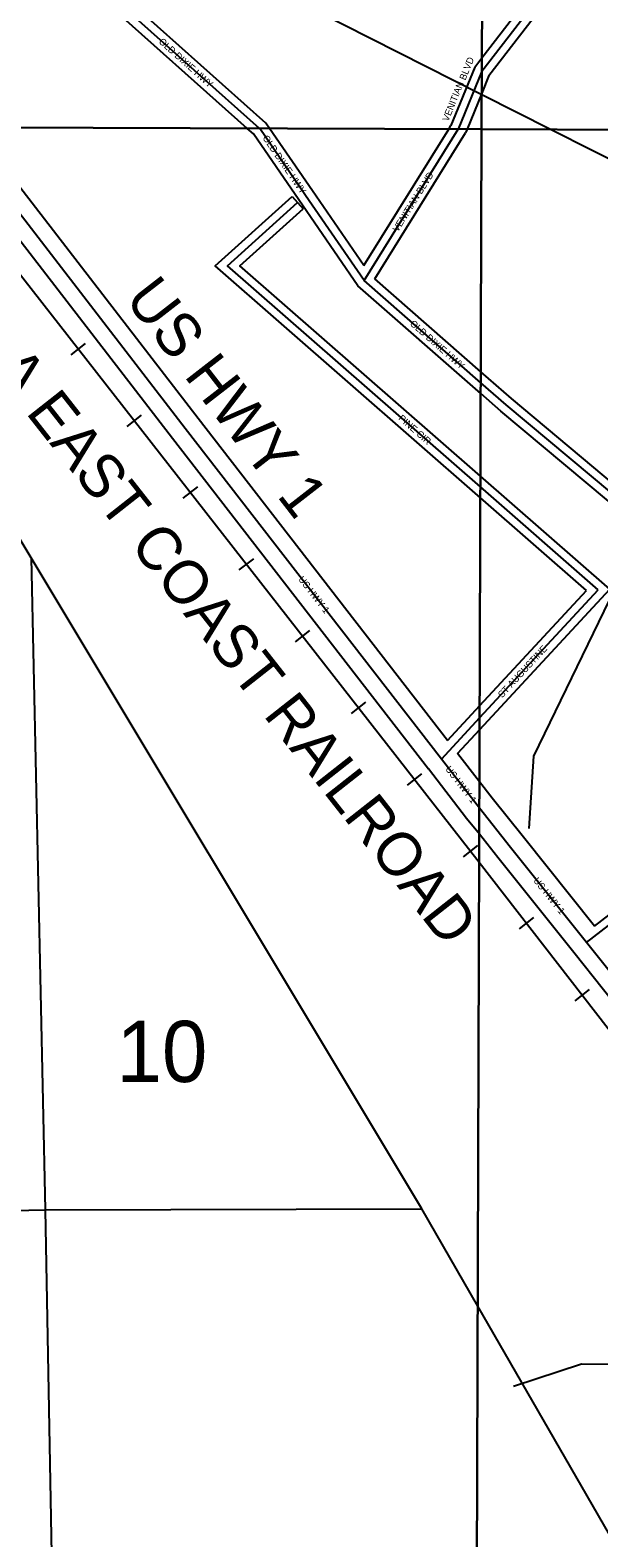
# Model space of a CAD drawing. Extents: x 418523 to 616617, y 1878279 to 2196743.
# Drawn here: x 535867 to 537960, y 2055033 to 2060576 of the extents above; entities that cross this region are included whole.
import ezdxf

# ---------------------------------------------------------------- set-up
doc = ezdxf.new("R2010")
doc.units = 0
for name, color, linetype in [('Level 1', 7, 'Continuous'), ('Level 13', 7, 'Continuous'), ('Level 14', 7, 'Continuous'), ('Level 19', 7, 'Continuous'), ('Level 2', 7, 'Continuous'), ('Level 31', 7, 'Continuous'), ('Level 32', 7, 'Continuous'), ('Level 34', 7, 'Continuous'), ('Level 37', 7, 'Continuous'), ('Level 5', 7, 'Continuous'), ('Level 51', 7, 'Continuous'), ('Level 63', 7, 'Continuous')]:
    doc.layers.add(name, color=color, linetype=linetype)

msp = doc.modelspace()

# ---------------------------------------------------------------- linework, layer by layer
at = {"layer": 'Level 1'}
for p, q in [((533673.732, 2062290.806), (537529.119, 2060340.281)), ((537529.117, 2060340.281), (537784.075, 2060211.292)), ((537308.887, 2056242.113), (534917.091, 2060221.93)), ((537784.075, 2060211.292), (540910.065, 2058629.787)), ((535870.266, 2058635.899), (535922.247, 2056238.605)), ((535922.247, 2056238.605), (537308.887, 2056242.113)), ((537514.643, 2055885.276), (537308.887, 2056242.113)), ((530543.47, 2056157.758), (535922.247, 2056238.605)), ((535922.247, 2056238.605), (536022.352, 2050834.012)), ((547840.947, 2037976.687), (537514.643, 2055885.276))]:
    msp.add_line(p, q, dxfattribs=at)
at = {"layer": 'Level 13'}
for p, q in [((537635.343, 2057571.758), (537520.59, 2057715.4)), ((537914.7, 2057222.453), (537635.343, 2057571.758)), ((538471.52, 2056520.584), (537914.7, 2057222.453))]:
    msp.add_line(p, q, dxfattribs=at)
for points in [[(537380.288, 2057896.62), (536438.028, 2059111.821), (535583.476, 2060218.383)], [(537520.59, 2057715.4), (537520.575, 2057715.417), (537380.288, 2057896.62)]]:
    msp.add_lwpolyline(points, dxfattribs=at)
at = {"layer": 'Level 14'}
for p, q in [((537520.906, 2057813.002), (537440.269, 2057917.158)), ((537588.464, 2057534.307), (537520.278, 2057619.66)), ((537943.53, 2057282.471), (537682.202, 2057609.233)), ((537867.84, 2057184.977), (537588.484, 2057534.282)), ((538424.111, 2056483.803), (537867.695, 2057185.161))]:
    msp.add_line(p, q, dxfattribs=at)
for points in [[(537332.87, 2057859.853), (536390.575, 2059075.1), (535535.988, 2060181.709)], [(537403.016, 2057965.226), (536485.481, 2059148.541), (535658.73, 2060219.106)], [(537520.278, 2057619.66), (537473.411, 2057678.325), (537332.844, 2057859.888)], [(537682.221, 2057609.208), (537567.739, 2057752.511), (537520.906, 2057813.002)]]:
    msp.add_lwpolyline(points, dxfattribs=at)
at = {"layer": 'Level 31'}
for p, q in [((537529.393, 2060425.096), (537958.549, 2060982.296)), ((537529.394, 2060425.095), (537442.618, 2060212.314)), ((537529.394, 2060425.095), (537529.395, 2060425.096)), ((536711.991, 2060214.659), (536711.5, 2060215.097)), ((536880.862, 2059968.991), (536711.991, 2060214.659)), ((537096.05, 2059656.257), (537442.598, 2060212.267)), ((537442.617, 2060212.314), (537442.598, 2060212.267)), ((537096.05, 2059656.257), (536880.862, 2059968.991)), ((537525.673, 2059280.119), (537096.05, 2059656.257)), ((537957.526, 2058518.797), (537524.428, 2058896.913)), ((537521.673, 2058049.011), (537957.526, 2058518.797)), ((537380.288, 2057896.62), (537521.673, 2058049.011))]:
    msp.add_line(p, q, dxfattribs=at)
for points in [[(536711.501, 2060215.097), (536152.693, 2060713.275), (536018.199, 2060918.102)], [(537524.428, 2058896.913), (536593.209, 2059709.911), (536851.334, 2059942.176)], [(538089.515, 2058805.303), (537618.473, 2059198.871), (537525.673, 2059280.119)], [(537914.7, 2057222.453), (538173.676, 2057421.631), (538198.875, 2057480.1), (538208.05, 2057771.733), (538325.17, 2057963.008)]]:
    msp.add_lwpolyline(points, dxfattribs=at)
at = {"layer": 'Level 32'}
for p, q in [((537529.554, 2060474.47), (537916.867, 2060977.343)), ((537555.639, 2060410.005), (537980.688, 2060961.873)), ((537503.149, 2060440.183), (537529.556, 2060474.47)), ((537503.149, 2060440.183), (537415.786, 2060225.965)), ((537555.639, 2060410.005), (537529.132, 2060345.009)), ((537529.134, 2060345.009), (537474.969, 2060212.191)), ((536748.192, 2060214.958), (536734.663, 2060234.64)), ((536689.323, 2060194.676), (536666.224, 2060215.27)), ((536856.139, 2059951.996), (536689.322, 2060194.676)), ((536905.585, 2059985.985), (536748.191, 2060214.958)), ((537094.81, 2059710.983), (537407.361, 2060212.448)), ((537135, 2059662.029), (537469.412, 2060198.569)), ((537407.362, 2060212.448), (537415.786, 2060225.964)), ((537474.968, 2060212.191), (537469.412, 2060198.568)), ((536831.266, 2059964.477), (536871.401, 2059919.875)), ((537094.81, 2059710.983), (536905.577, 2059985.996)), ((537073.465, 2059636.157), (536856.147, 2059951.985)), ((537525.544, 2059240.358), (537073.465, 2059636.157)), ((537525.801, 2059319.881), (537135, 2059662.029)), ((538000.55, 2058521.059), (537524.556, 2058936.625)), ((537914.504, 2058516.533), (537524.299, 2058857.201)), ((537521.53, 2058004.746), (538000.55, 2058521.059)), ((537521.817, 2058093.276), (537914.504, 2058516.533)), ((537403.016, 2057965.226), (537521.817, 2058093.276)), ((537440.268, 2057917.158), (537521.53, 2058004.746))]:
    msp.add_line(p, q, dxfattribs=at)
for points in [[(536666.225, 2060215.27), (536129.782, 2060693.508), (535993.121, 2060901.636)], [(536734.662, 2060234.64), (536175.604, 2060733.041), (536043.277, 2060934.569)], [(537524.299, 2058857.201), (536547.98, 2059709.572), (536831.266, 2059964.477)], [(537524.556, 2058936.625), (536638.437, 2059710.25), (536871.401, 2059919.875)], [(538108.751, 2058828.326), (537637.975, 2059221.671), (537525.801, 2059319.881)], [(538070.28, 2058782.281), (537598.971, 2059176.071), (537525.544, 2059240.358)], [(537943.53, 2057282.471), (538149.21, 2057440.661), (538169.068, 2057486.739), (538178.315, 2057780.621), (538292.327, 2057966.821)]]:
    msp.add_lwpolyline(points, dxfattribs=at)
at = {"layer": 'Level 37'}
for p, q in [((536069.585, 2059424.405), (536016.543, 2059382.911)), ((536275.909, 2059160.656), (536222.867, 2059119.163)), ((536482.234, 2058896.908), (536429.192, 2058855.415)), ((536688.559, 2058633.161), (536635.518, 2058591.667)), ((536894.885, 2058369.412), (536841.843, 2058327.919)), ((537101.21, 2058105.664), (537048.168, 2058064.171)), ((537307.534, 2057841.916), (537254.493, 2057800.423)), ((537513.859, 2057578.168), (537460.818, 2057536.676)), ((537719.41, 2057313.653), (537666.21, 2057272.364)), ((537924.721, 2057049.115), (537871.52, 2057007.826))]:
    msp.add_line(p, q, dxfattribs=at)
for points in [[(537519.94, 2057515.746), (537519.925, 2057515.766), (535405.257, 2060218.975), (535404.392, 2060220.075)], [(550570.488, 2037209.147), (549995.307, 2038316.721), (548980.48, 2040271.118), (548275.65, 2041629.306), (547996.944, 2042166.176), (545503.41, 2046748.951), (545356.343, 2047019.238), (544849.657, 2047950.316), (544658.753, 2048275.655), (544342.84, 2048726.481), (543724.645, 2049522.633), (542373.229, 2051263.345), (538858.893, 2055790.54), (537519.94, 2057515.746)]]:
    msp.add_lwpolyline(points, dxfattribs=at)
at = {"layer": 'Level 5'}
for points in [[(537703.025, 2057640.89), (537720.55, 2057907.616), (538020.199, 2058523.375), (538014.406, 2058556.904), (538115.552, 2058898.363), (538133.307, 2059231.751), (538293.203, 2059689.734), (538368.553, 2059789.537), (538452.044, 2059830.959), (538543.745, 2059839), (538693.64, 2059780.161), (539001.133, 2059487.366), (539317.691, 2059419.668), (539633.593, 2059143.556), (539891.621, 2059025.996), (539966.126, 2058859.032), (539973.521, 2058567.226), (540056.495, 2058441.923), (540347.775, 2058299.253)], [(537646.38, 2055590.341), (537896.734, 2055672.886), (538647.011, 2055670.463), (538964.305, 2055836.141), (539240.059, 2056035.338), (539323.52, 2056060.08), (539765.38, 2056075.315), (540433.499, 2056448.291), (540658.873, 2056539.276), (540700.782, 2056605.827), (540669.043, 2057097.779), (540278.865, 2057607.536), (540162.839, 2057816.34), (540172.124, 2058116.417), (540347.775, 2058299.253)]]:
    msp.add_lwpolyline(points, dxfattribs=at)
at = {"layer": 'Level 63'}
for points in [[(497959.305, 2060362.642), (537528.701, 2060211.986), (537676.82, 2105670.798), (498157.221, 2105821.853), (497959.305, 2060362.642)], [(537528.699, 2060211.986), (577097.812, 2060104.5), (577196.135, 2105563.021), (537676.818, 2105670.798), (537528.699, 2060211.986)], [(497762.102, 2014904.337), (537381.015, 2014754.121), (537528.7, 2060211.986), (497959.304, 2060362.642), (497762.102, 2014904.337)], [(537381.015, 2014754.121), (576999.64, 2014646.963), (577097.813, 2060104.5), (537528.7, 2060211.986), (537381.015, 2014754.121)]]:
    msp.add_lwpolyline(points, dxfattribs=at)

# ---------------------------------------------------------------- texts
at = {"layer": 'Level 19'}
msp.add_text('US HWY 1', height=160, rotation=307.788914, dxfattribs=at).set_placement((536211.622, 2059587.863))
at = {"layer": 'Level 2'}
msp.add_text('10', height=225, dxfattribs=at).set_placement((536184.567, 2056708.945))
at = {"layer": 'Level 34'}
for s, rotation, p in [('OLD DIXIE HWY', 318.282156, (536337.98, 2060531.35)), ('BLVD', 67.8122, (537468.698, 2060390.24)), ('VENITIAN', 67.8122, (537405.867, 2060238.86)), ('OLD DIXIE HWY', 304.503528, (536720.827, 2060179.741)), ('VENITIAN BLVD', 58.064828, (537220.454, 2059832.228)), ('OLD DIXIE HWY', 318.796839, (537262.295, 2059494.095)), ('PINE CIR', 318.8767, (537220.169, 2059145.954)), ('US HWY 1', 307.788914, (536852.381, 2058557.046)), ('ST AUGUSTINE', 47.144872, (537604.163, 2058119.55)), ('US HWY 1', 307.746372, (537393.694, 2057858.886)), ('US HWY 1', 308.650311, (537717.456, 2057449.071))]:
    msp.add_text(s, height=25, rotation=rotation, dxfattribs=at).set_placement(p)
at = {"layer": 'Level 51'}
msp.add_text('FLORIDA EAST COAST RAILROAD', height=160, rotation=308.171539, dxfattribs=at).set_placement((535237.902, 2059946.23))

doc.saveas('drawing.dxf')
